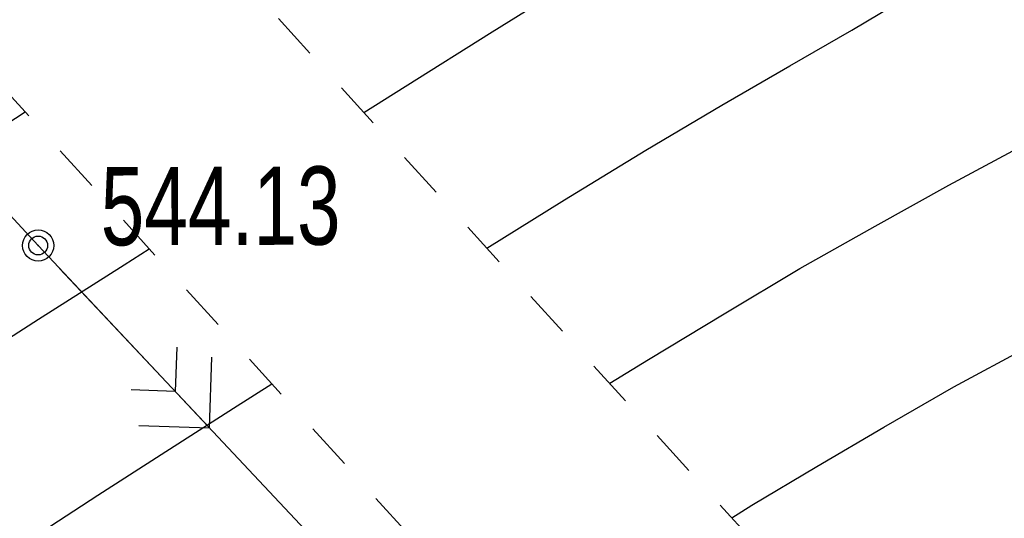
# Model space of a CAD drawing. Extents: x 0 to 362422, y 0 to 4201735.
# Tile 355 of 656: x 360282 to 360298, y 4200418 to 4200426. Entities that reach past the tile are written whole.
import ezdxf

# ---------------------------------------------------------------- set-up
doc = ezdxf.new("R2010")
doc.units = 0
doc.header["$LTSCALE"] = 0.5
doc.header["$MEASUREMENT"] = 0
doc.header["$PDMODE"] = 32
doc.header["$PDSIZE"] = 0.3
doc.linetypes.add('CONTI', pattern=[0])
doc.linetypes.add('Д_ТРОТ_ТРУБА', pattern=[3, 1.5, -1.5])
for name, color, linetype in [('(025) Дорога', 7, 'Continuous'), ('GORIZDEFAULT', 32, 'CONTI'), ('PI_OT0', 172, 'CONTI'), ('PI_TT0', 5, 'CONTI'), ('SIT_L0', 250, 'CONTI')]:
    doc.layers.add(name, color=color, linetype=linetype)
doc.layers.add('(032) Горизонтали утолщенные', color=32, linetype='Continuous', lineweight=30)
doc.layers.add('.', color=7, linetype='Continuous', lineweight=15)
doc.styles.add('SHRFT', font='TXT', dxfattribs={"width": 0.875})

# ---------------------------------------------------------------- blocks, each defined once
blk = doc.blocks.new('gergrgrre')
at = {"layer": '(025) Дорога', "linetype": 'Д_ТРОТ_ТРУБА', "flags": 128}
for points in [[(360044.195, 4200796.012), (360041.816, 4200791.773), (360042.358, 4200788.304), (360046.087, 4200780.21), (360059.012, 4200755.887), (360082.266, 4200713.415), (360119.837, 4200651.911), (360154.248, 4200588.273), (360168.952, 4200565.337), (360182.618, 4200547.766), (360213.043, 4200512.044), (360268.283, 4200446.262), (360308.926, 4200401.534), (360387.369, 4200322.593), (360428.116, 4200283.497), (360457.116, 4200256.42), (360464.886, 4200245.444), (360476.507, 4200228.263), (360489.06, 4200214.493), (360499.065, 4200202.984)], [(360034.859, 4200791.392), (360036.733, 4200790.501), (360038.761, 4200786.553), (360042.501, 4200778.433), (360055.492, 4200753.988), (360078.803, 4200711.411), (360116.369, 4200649.915), (360150.8, 4200586.24), (360165.682, 4200563.025), (360179.515, 4200545.24), (360209.989, 4200509.461), (360265.27, 4200443.63), (360306.026, 4200398.778), (360384.565, 4200319.74), (360425.367, 4200280.592), (360454.087, 4200253.775), (360461.596, 4200243.167), (360473.356, 4200225.782), (360486.072, 4200211.833), (360495.233, 4200201.295)]]:
    blk.add_lwpolyline(points, dxfattribs=at)
at = {"layer": '(032) Горизонтали утолщенные', "color": 32}
for points in [[(360289.778, 4200422.607, 538), (360291.02, 4200423.38, 538), (360292.32, 4200424.17, 538), (360293.53, 4200424.89, 538), (360294.62, 4200425.52, 538), (360295.61, 4200426.09, 538), (360296.53, 4200426.64, 538), (360297.41, 4200427.19, 538), (360298.29, 4200427.79, 538)], [(360282.67, 4200418.08, 538), (360283.56, 4200418.66, 538), (360284.57, 4200419.31, 538), (360285.73, 4200420.05, 538), (360286.343, 4200420.439, 538)]]:
    blk.add_polyline3d(points, dxfattribs=at)
at = {"layer": 'GORIZDEFAULT', "color": 32}
for points in [[(360287.81, 4200424.773, 538.5), (360288.47, 4200425.19, 538.5), (360289.86, 4200426.06, 538.5), (360291.08, 4200426.82, 538.5), (360292.07, 4200427.43, 538.5), (360292.87, 4200427.92, 538.5), (360293.51, 4200428.32, 538.5), (360294.05, 4200428.67, 538.5), (360294.51, 4200429.01, 538.5), (360294.94, 4200429.37, 538.5), (360295.39, 4200429.78, 538.5), (360295.89, 4200430.28, 538.5), (360296.45, 4200430.86, 538.5), (360297.05, 4200431.51, 538.5), (360297.69, 4200432.2, 538.5), (360298.37, 4200432.93, 538.5)], [(360291.74, 4200420.448, 537.5), (360292.36, 4200420.83, 537.5), (360293.57, 4200421.56, 537.5), (360294.78, 4200422.28, 537.5), (360295.98, 4200422.96, 537.5), (360297.16, 4200423.61, 537.5), (360298.33, 4200424.24, 537.5)], [(360293.692, 4200418.3, 537), (360294.01, 4200418.5, 537), (360295.05, 4200419.12, 537), (360296.12, 4200419.75, 537), (360297.24, 4200420.39, 537), (360298.43, 4200421.03, 537)], [(360273.59, 4200417.94, 539), (360274.08, 4200418.55, 539), (360274.47, 4200419.04, 539), (360274.78, 4200419.42, 539), (360275.04, 4200419.73, 539), (360275.25, 4200419.97, 539), (360275.45, 4200420.17, 539), (360275.62, 4200420.34, 539), (360275.78, 4200420.48, 539), (360275.92, 4200420.6, 539), (360276.06, 4200420.7, 539), (360276.19, 4200420.79, 539), (360276.31, 4200420.88, 539), (360276.45, 4200420.97, 539), (360276.62, 4200421.08, 539), (360276.88, 4200421.24, 539), (360277.24, 4200421.48, 539), (360277.77, 4200421.81, 539), (360278.49, 4200422.27, 539), (360279.44, 4200422.88, 539), (360280.66, 4200423.66, 539), (360282.09, 4200424.58, 539), (360282.397, 4200424.782, 539)], [(360277.79, 4200418.11, 538.5), (360278.04, 4200418.38, 538.5), (360278.32, 4200418.63, 538.5), (360278.67, 4200418.9, 538.5), (360279.11, 4200419.21, 538.5), (360279.69, 4200419.6, 538.5), (360280.45, 4200420.09, 538.5), (360281.41, 4200420.7, 538.5), (360282.61, 4200421.47, 538.5), (360283.98, 4200422.34, 538.5), (360284.383, 4200422.596, 538.5)]]:
    blk.add_polyline3d(points, dxfattribs=at)
blk = doc.blocks.new('ееееее')
at = {"layer": 'PI_TT0', "color": 0}
blk.add_circle((-215.18, 568.38), 0.25, dxfattribs=at)
blk.add_point((-215.18, 568.38), dxfattribs=at)
at = {"layer": 'SIT_L0', "color": 250}
for p, q in [((-288.38, 647.62), (-215.18, 568.38)), ((-215.18, 568.38), (-151.38, 500.1)), ((-214.84, 568.01), (-212.45, 565.46)), ((-212.97, 566.75), (-213, 566.04)), ((-212.45, 565.46), (-212.41, 566.59)), ((-213, 566.04), (-213.7, 566.07)), ((-213.58, 565.5), (-212.45, 565.46))]:
    blk.add_line(p, q, dxfattribs=at)
at = {"layer": 'PI_OT0', "color": 0, "style": 'SHRFT', "width": 0.75}
blk.add_text('544.13', height=1.25, dxfattribs=at).set_placement((-214.18, 568.38))

msp = doc.modelspace()

# ---------------------------------------------------------------- hatches: boundary and pattern name
at = {"layer": '.', "ltscale": 0.149071}
h = msp.add_hatch(color=256, dxfattribs=at)
h.dxf.hatch_style = 1
h.set_gradient(color1=(255, 255, 255), tint=1)
h.paths.add_polyline_path([(359890.241, 4200063.476), (362234.445, 4200063.476), (362234.349, 4201313.892), (359890.241, 4201328.891)], flags=17)
h.paths.add_polyline_path([(359890.241, 4200063.476), (362234.445, 4200063.476), (362234.445, 4201313.891), (359890.241, 4201328.891)], flags=17)

# ---------------------------------------------------------------- block references
at = {"linetype": 'Continuous'}
msp.add_blockref('gergrgrre', (0, 0), dxfattribs=at)
at = {"color": 0, "rotation": 0.1683458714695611}
msp.add_blockref('ееееее', (360499.456, 4199854.903), dxfattribs=at)

doc.saveas('drawing.dxf')
